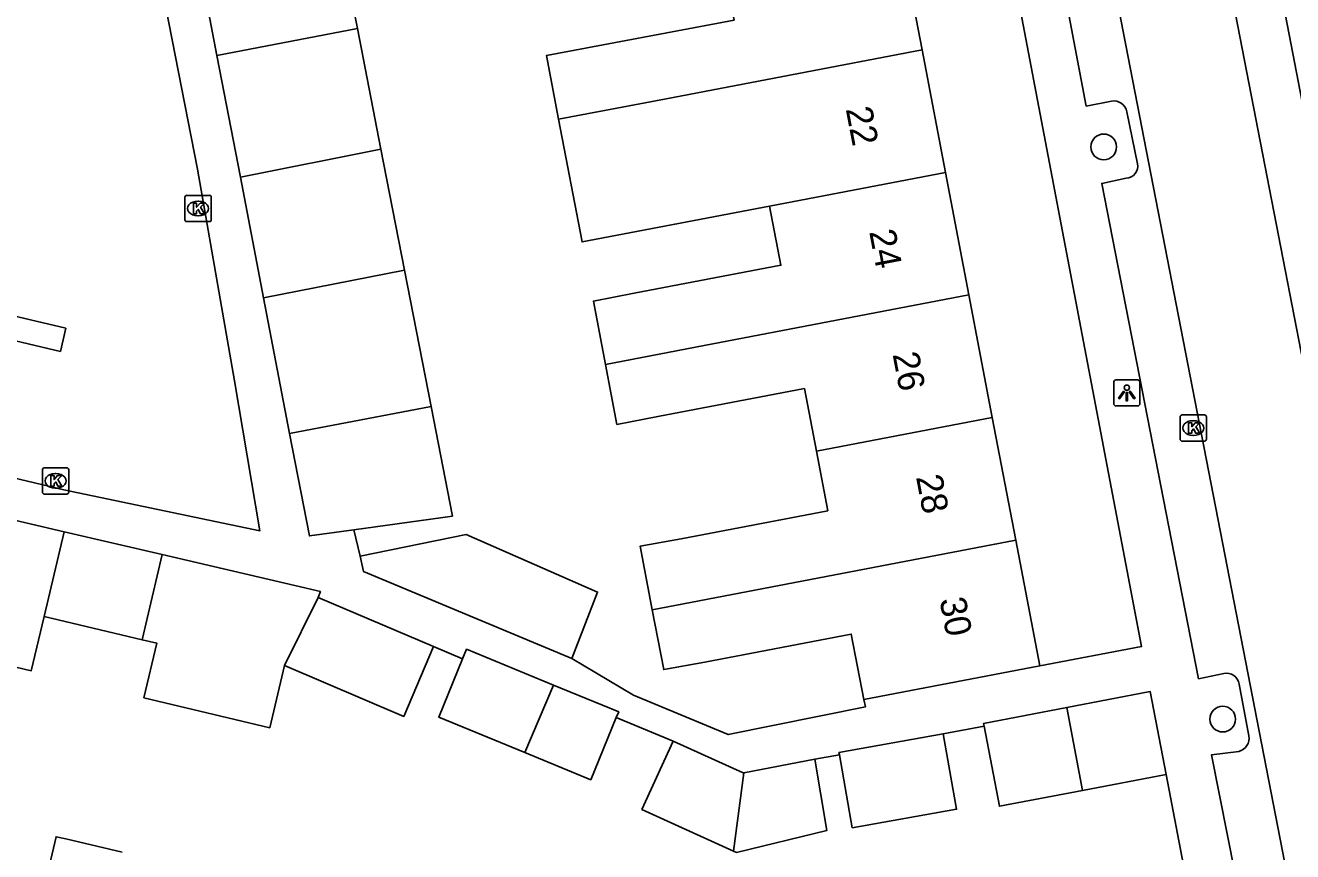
# Model space of a CAD drawing. Extents: x 162172 to 163187, y 382874 to 383684.
# Drawn here: x 163047.65 to 163095.9, y 383315.75 to 383347.19 of the extents above; entities that cross this region are included whole.
import ezdxf

# ---------------------------------------------------------------- set-up
doc = ezdxf.new("R2010")
doc.units = 0
for name, color, linetype in [('IMGEO_Boom', 7, 'Continuous'), ('IMGEO_Haag', 7, 'Continuous'), ('IMGEO_Kolk', 7, 'Continuous'), ('IMGEO_Lichtpunt', 7, 'Continuous'), ('IMGEO_Muur', 7, 'Continuous'), ('IMGEO_Pand', 7, 'Continuous'), ('IMGEO_Pand_nummerreeks', 7, 'Continuous'), ('IMGEO_Rijbaan_lokaal_open', 7, 'Continuous'), ('IMGEO_Voetpad_open', 7, 'Continuous')]:
    doc.layers.add(name, color=color, linetype=linetype)

msp = doc.modelspace()

# ---------------------------------------------------------------- linework, layer by layer
at = {"layer": 'IMGEO_Boom'}
for centre in [(163088.704, 383342.568), (163093.233, 383320.793)]:
    msp.add_circle(centre, 0.489, dxfattribs=at)
at = {"layer": 'IMGEO_Haag'}
msp.add_lwpolyline([(163049.191, 383335.666), (163048.983, 383334.788), (163039.345, 383337.067), (163039.552, 383337.946), (163049.191, 383335.666)], dxfattribs=at)
at = {"layer": 'IMGEO_Kolk'}
for p, q in [((163053.727, 383339.799), (163053.727, 383340.651)), ((163053.802, 383340.725), (163054.654, 383340.725)), ((163054.215, 383340.505), (163054.24, 383340.505)), ((163054.728, 383340.651), (163054.728, 383339.799)), ((163054.238, 383339.945), (163054.213, 383339.945)), ((163054.654, 383339.725), (163053.802, 383339.725)), ((163091.613, 383331.444), (163091.613, 383332.296)), ((163091.688, 383332.37), (163092.54, 383332.37)), ((163092.101, 383332.15), (163092.126, 383332.15)), ((163092.614, 383332.296), (163092.614, 383331.444)), ((163092.54, 383331.37), (163091.688, 383331.37)), ((163092.124, 383331.59), (163092.099, 383331.59)), ((163048.3, 383329.432), (163048.3, 383330.284)), ((163048.375, 383330.358), (163049.227, 383330.358)), ((163049.301, 383330.284), (163049.301, 383329.432)), ((163048.788, 383330.138), (163048.813, 383330.138)), ((163049.227, 383329.358), (163048.375, 383329.358)), ((163048.811, 383329.578), (163048.786, 383329.578))]:
    msp.add_line(p, q, dxfattribs=at)
for points in [[(163053.727, 383339.799), (163053.727, 383340.651)], [(163053.802, 383340.725), (163054.654, 383340.725)], [(163054.048, 383340.425), (163054.171, 383340.425), (163054.171, 383340.274), (163054.301, 383340.425), (163054.465, 383340.425), (163054.319, 383340.274), (163054.472, 383340.025), (163054.32, 383340.025), (163054.235, 383340.189), (163054.171, 383340.122), (163054.171, 383340.025), (163054.048, 383340.025), (163054.048, 383340.425)], [(163054.728, 383340.651), (163054.728, 383339.799)], [(163054.654, 383339.725), (163053.802, 383339.725)], [(163091.613, 383331.444), (163091.613, 383332.296)], [(163091.688, 383332.37), (163092.54, 383332.37)], [(163092.614, 383332.296), (163092.614, 383331.444)], [(163091.934, 383332.07), (163092.057, 383332.07), (163092.057, 383331.919), (163092.187, 383332.07), (163092.351, 383332.07), (163092.205, 383331.919), (163092.358, 383331.67), (163092.206, 383331.67), (163092.121, 383331.834), (163092.057, 383331.767), (163092.057, 383331.67), (163091.934, 383331.67), (163091.934, 383332.07)], [(163092.54, 383331.37), (163091.688, 383331.37)], [(163048.3, 383329.432), (163048.3, 383330.284)], [(163048.375, 383330.358), (163049.227, 383330.358)], [(163049.301, 383330.284), (163049.301, 383329.432)], [(163048.621, 383330.058), (163048.744, 383330.058), (163048.744, 383329.907), (163048.874, 383330.058), (163049.038, 383330.058), (163048.892, 383329.907), (163049.045, 383329.658), (163048.893, 383329.658), (163048.808, 383329.822), (163048.744, 383329.755), (163048.744, 383329.658), (163048.621, 383329.658), (163048.621, 383330.058)], [(163049.227, 383329.358), (163048.375, 383329.358)]]:
    msp.add_lwpolyline(points, dxfattribs=at)
for centre, start, end in [((163053.804, 383340.649), 91.552, 178.448), ((163053.804, 383340.649), 91.552, 178.448), ((163054.652, 383340.649), 1.552, 88.448), ((163054.652, 383340.649), 1.552, 88.448), ((163053.804, 383339.801), 181.552, 268.448), ((163053.804, 383339.801), 181.552, 268.448), ((163054.652, 383339.801), 271.552, 358.448), ((163054.652, 383339.801), 271.552, 358.448), ((163091.69, 383332.294), 91.552, 178.448), ((163091.69, 383332.294), 91.552, 178.448), ((163092.538, 383332.294), 1.552, 88.448), ((163092.538, 383332.294), 1.552, 88.448), ((163091.69, 383331.446), 181.552, 268.448), ((163091.69, 383331.446), 181.552, 268.448), ((163092.538, 383331.446), 271.552, 358.448), ((163092.538, 383331.446), 271.552, 358.448), ((163048.377, 383330.282), 91.552, 178.448), ((163048.377, 383330.282), 91.552, 178.448), ((163049.225, 383330.282), 1.552, 88.448), ((163049.225, 383330.282), 1.552, 88.448), ((163048.377, 383329.434), 181.552, 268.448), ((163048.377, 383329.434), 181.552, 268.448), ((163049.225, 383329.434), 271.552, 358.448), ((163049.225, 383329.434), 271.552, 358.448)]:
    msp.add_arc(centre, 0.0765, start, end, dxfattribs=at)
for centre, major_axis, ratio, start_param, end_param in [((163054.214, 383340.225), (-0.387, 0.002), 0.722429, 4.712389, 7.853982), ((163054.239, 383340.225), (-0.39, 0.002), 0.717154, 1.570796, 4.712389), ((163092.1, 383331.87), (-0.387, 0.002), 0.722429, 4.712389, 7.853982), ((163092.125, 383331.87), (-0.39, 0.002), 0.717154, 1.570796, 4.712389), ((163048.787, 383329.858), (-0.387, 0.002), 0.722429, 4.712389, 7.853982), ((163048.812, 383329.858), (-0.39, 0.002), 0.717154, 1.570796, 4.712389)]:
    msp.add_ellipse(centre, major_axis=major_axis, ratio=ratio, start_param=start_param, end_param=end_param, dxfattribs=at)
at = {"layer": 'IMGEO_Lichtpunt'}
for p, q in [((163089.084, 383333.61), (163089.084, 383332.803)), ((163089.084, 383333.61), (163089.084, 383332.803)), ((163089.986, 383333.705), (163089.178, 383333.705)), ((163089.986, 383333.705), (163089.178, 383333.705)), ((163090.08, 383332.803), (163090.08, 383333.61)), ((163090.08, 383332.803), (163090.08, 383333.61)), ((163089.178, 383332.709), (163089.986, 383332.709)), ((163089.178, 383332.709), (163089.986, 383332.709))]:
    msp.add_line(p, q, dxfattribs=at)
for points in [[(163089.458, 383333.274), (163089.497, 383333.246), (163089.309, 383332.984), (163089.271, 383333.011), (163089.458, 383333.274)], [(163089.56, 383333.226), (163089.607, 383333.226), (163089.607, 383332.904), (163089.56, 383332.904), (163089.56, 383333.226)], [(163089.67, 383333.246), (163089.708, 383333.273), (163089.895, 383333.011), (163089.856, 383332.983), (163089.67, 383333.246)]]:
    msp.add_lwpolyline(points, dxfattribs=at)
msp.add_circle((163089.583, 383333.408), 0.0994, dxfattribs=at)
for centre, start, end in [((163089.178, 383333.61), 90, 180), ((163089.178, 383333.61), 90, 180), ((163089.986, 383333.61), 0, 90), ((163089.986, 383333.61), 0, 90), ((163089.178, 383332.803), 180, 270), ((163089.178, 383332.803), 180, 270), ((163089.986, 383332.803), 270, 0), ((163089.986, 383332.803), 270, 360)]:
    msp.add_arc(centre, 0.0946, start, end, dxfattribs=at)
at = {"layer": 'IMGEO_Muur'}
msp.add_lwpolyline([(163091.077, 383318.686), (163093.903, 383303.946), (163093.723, 383302.447)], dxfattribs=at)
at = {"layer": 'IMGEO_Pand'}
for points in [[(163059.397, 383351.659), (163060.291, 383347.078)], [(163054.061, 383350.638), (163054.943, 383346.053)], [(163081.788, 383346.267), (163080.896, 383350.934)], [(163067.952, 383343.619), (163067.488, 383346.044), (163074.63, 383347.397), (163074.299, 383349.131)], [(163060.291, 383347.078), (163054.943, 383346.053)], [(163060.291, 383347.078), (163061.188, 383342.479)], [(163067.952, 383343.619), (163071.714, 383344.339), (163081.788, 383346.267)], [(163081.788, 383346.267), (163082.68, 383341.6)], [(163054.943, 383346.053), (163055.836, 383341.411)], [(163075.982, 383340.319), (163068.845, 383338.953), (163067.952, 383343.619)], [(163061.188, 383342.479), (163055.836, 383341.411)], [(163061.188, 383342.479), (163062.085, 383337.877)], [(163055.836, 383341.411), (163056.72, 383336.819)], [(163075.982, 383340.319), (163082.68, 383341.6)], [(163082.68, 383341.6), (163083.571, 383336.933)], [(163069.736, 383334.286), (163069.275, 383336.7), (163070.831, 383336.998), (163076.412, 383338.066), (163075.982, 383340.319)], [(163056.72, 383336.819), (163062.085, 383337.877)], [(163062.085, 383337.877), (163063.097, 383332.689)], [(163056.72, 383336.819), (163057.713, 383331.659)], [(163083.571, 383336.933), (163073.493, 383335.005), (163069.736, 383334.286)], [(163084.463, 383332.266), (163083.571, 383336.933)], [(163077.765, 383330.985), (163077.309, 383333.371), (163071.728, 383332.304), (163070.172, 383332.005), (163069.736, 383334.286)], [(163057.713, 383331.659), (163063.097, 383332.689)], [(163063.097, 383332.689), (163063.91, 383328.521), (163060.161, 383328.001)], [(163077.765, 383330.985), (163084.463, 383332.266)], [(163084.463, 383332.266), (163085.355, 383327.6)], [(163057.713, 383331.659), (163058.462, 383327.765), (163060.161, 383328.001)], [(163071.518, 383324.953), (163071.056, 383327.372), (163072.616, 383327.657), (163078.197, 383328.725), (163077.765, 383330.985)], [(163044.692, 383328.959), (163049.129, 383327.924)], [(163049.129, 383327.924), (163048.372, 383324.696)], [(163052.863, 383327.053), (163049.129, 383327.924)], [(163060.398, 383326.988), (163064.427, 383327.816), (163069.438, 383325.627), (163068.461, 383323.097)], [(163085.355, 383327.6), (163071.518, 383324.953)], [(163086.269, 383322.815), (163085.355, 383327.6)], [(163052.103, 383323.809), (163052.863, 383327.053)], [(163052.863, 383327.053), (163058.885, 383325.649), (163058.802, 383325.424)], [(163068.461, 383323.097), (163060.527, 383326.408), (163060.398, 383326.988)], [(163058.802, 383325.424), (163057.519, 383322.831)], [(163063.188, 383323.554), (163058.802, 383325.424)], [(163079.571, 383321.535), (163079.094, 383324.03), (163073.512, 383322.963), (163071.953, 383322.677), (163071.518, 383324.953)], [(163048.372, 383324.696), (163047.876, 383322.636), (163043.458, 383323.686)], [(163048.372, 383324.696), (163052.103, 383323.809)], [(163052.103, 383323.809), (163052.659, 383323.677), (163052.166, 383321.603), (163056.956, 383320.465), (163057.519, 383322.831)], [(163057.519, 383322.831), (163062.054, 383320.896), (163063.188, 383323.554)], [(163064.298, 383323.081), (163063.388, 383320.869), (163066.664, 383319.52)], [(163067.759, 383322.09), (163064.451, 383323.452), (163064.298, 383323.081)], [(163086.269, 383322.815), (163081.358, 383321.877), (163079.571, 383321.535)], [(163066.664, 383319.52), (163067.759, 383322.09)], [(163067.759, 383322.09), (163070.238, 383321.069), (163070.148, 383320.851)], [(163087.302, 383321.233), (163090.474, 383321.839), (163091.077, 383318.686)], [(163084.149, 383320.525), (163084.13, 383320.627), (163087.302, 383321.233)], [(163087.902, 383318.08), (163087.302, 383321.233)], [(163066.664, 383319.52), (163069.174, 383318.487), (163070.148, 383320.851)], [(163078.639, 383319.43), (163078.622, 383319.526), (163082.593, 383320.228)], [(163078.639, 383319.43), (163079.129, 383316.658), (163083.1, 383317.36), (163082.593, 383320.228)], [(163084.149, 383320.525), (163084.732, 383317.474), (163087.902, 383318.08)], [(163074.61, 383315.769), (163071.124, 383317.355), (163072.309, 383319.96)], [(163072.309, 383319.96), (163074.977, 383318.746), (163075.009, 383318.752)], [(163077.712, 383319.266), (163078.165, 383316.558), (163074.723, 383315.717), (163074.61, 383315.769)], [(163075.009, 383318.752), (163077.712, 383319.266)], [(163074.61, 383315.769), (163075.009, 383318.752)], [(163091.077, 383318.686), (163087.902, 383318.08)], [(163051.339, 383315.73), (163049.196, 383316.231), (163048.821, 383316.319), (163047.483, 383310.588), (163045.402, 383311.074)]]:
    msp.add_lwpolyline(points, dxfattribs=at)
at = {"layer": 'IMGEO_Rijbaan_lokaal_open'}
for points in [[(163100.783, 383294.919), (163101.824, 383301.564), (163102.176, 383303.815), (163101.978, 383304.9), (163101.307, 383308.574), (163090.181, 383365.847)], [(163097.611, 383304.936), (163085.937, 383364.986)]]:
    msp.add_lwpolyline(points, dxfattribs=at)
at = {"layer": 'IMGEO_Voetpad_open'}
for points in [[(163028.16, 383340.51), (163029.688, 383340.164), (163041.261, 383391.61), (163045.486, 383390.653), (163051.343, 383391.874), (163051.97, 383388.568), (163048.283, 383377.798), (163047.556, 383375.676), (163050.955, 383358.316), (163054.205, 383341.715), (163055.618, 383333.67), (163056.578, 383327.962), (163049.111, 383329.524), (163024.371, 383335.416), (163007.3, 383339.303)], [(163078.591, 383384.225), (163086.289, 383343.808), (163090.147, 383323.554), (163086.269, 383322.815)], [(163088.999, 383344.309), (163088.037, 383344.12), (163085.096, 383359.639), (163086.042, 383359.838)], [(163094.463, 383348.519), (163095.407, 383348.703), (163102.467, 383312.158), (163104.007, 383303.965), (163104.044, 383303.831), (163104.039, 383303.639), (163103.603, 383301.218), (163102.884, 383296.288)], [(163089.994, 383341.929), (163089.581, 383343.909)], [(163093.274, 383322.534), (163092.315, 383322.329), (163088.629, 383341.178), (163089.561, 383341.374)], [(163060.161, 383328.001), (163060.398, 383326.988)], [(163063.188, 383323.554), (163064.298, 383323.081)], [(163068.461, 383323.097), (163070.8, 383321.704), (163074.411, 383320.207), (163079.632, 383321.259), (163079.571, 383321.535)], [(163094.231, 383320.16), (163093.857, 383322.125)], [(163070.148, 383320.851), (163072.309, 383319.96)], [(163082.593, 383320.228), (163084.149, 383320.525)], [(163077.712, 383319.266), (163078.639, 383319.43)], [(163094.908, 383297.74), (163095.831, 383303.629), (163095.815, 383304.277), (163092.808, 383319.438), (163093.841, 383319.565)], [(163091.077, 383318.686), (163093.903, 383303.946), (163093.723, 383302.447)]]:
    msp.add_lwpolyline(points, dxfattribs=at)
for centre, radius, start, end in [((163089.087, 383343.813), 0.504, 10.9836, 100.0161), ((163089.539, 383341.837), 0.464, 272.6812, 11.3975), ((163093.374, 383322.057), 0.488, 8.0688, 101.8286), ((163093.726, 383320.066), 0.514, 282.9253, 10.5881)]:
    msp.add_arc(centre, radius, start, end, dxfattribs=at)

# ---------------------------------------------------------------- texts
at = {"layer": 'IMGEO_Pand_nummerreeks'}
for s, p in [('22', (163078.879, 383344.013)), ('24', (163079.772, 383339.344)), ('26', (163080.663, 383334.677)), ('28', (163081.555, 383330.008)), ('30', (163082.447, 383325.342))]:
    msp.add_text(s, height=1, rotation=280.8174, dxfattribs=at).set_placement(p)

doc.saveas('drawing.dxf')
